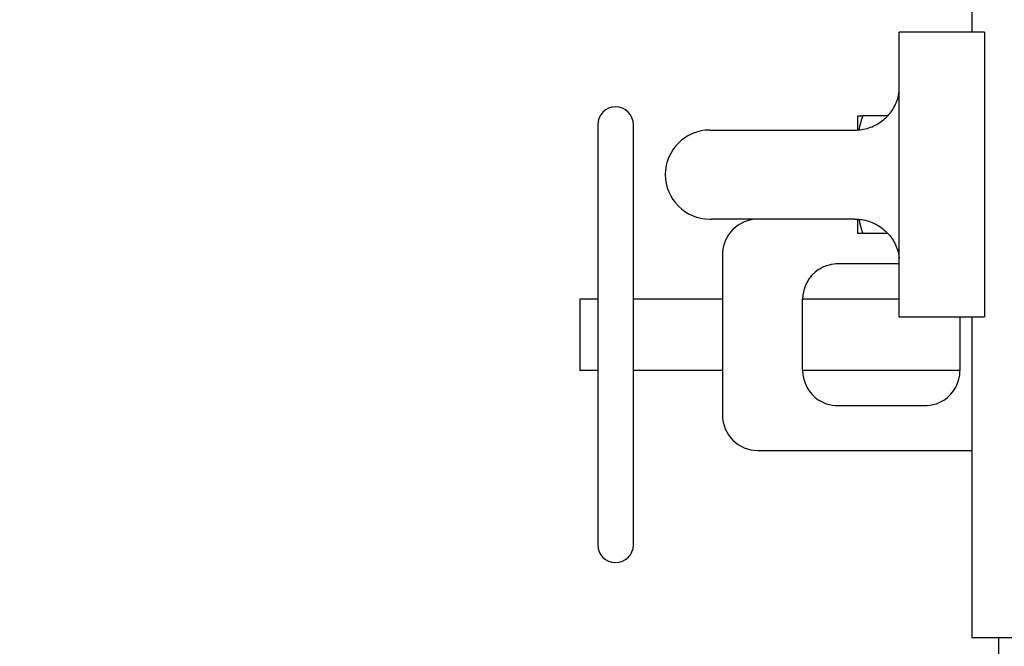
# Model space of a CAD drawing. Header units: inches. Extents: x 36 to 1719, y -84 to 1122.
# Tile 463 of 550: x 662.78 to 669.7, y 799.18 to 803.58. Entities that reach past the tile are written whole.
import ezdxf

# ---------------------------------------------------------------- set-up
doc = ezdxf.new("R2010")
doc.units = ezdxf.units.IN
doc.header["$LTSCALE"] = 48
doc.header["$MEASUREMENT"] = 0
doc.layers.add('Dimension (ANSI)', color=7, linetype='Continuous', lineweight=25)
doc.layers.add('Visible (ANSI)', color=7, linetype='Continuous', lineweight=30)
doc.styles.add('Note Text (ANSI)', font='tahoma.ttf')
doc.dimstyles.new('Architectural (ANSI)', dxfattribs={"dimscale": 48, "dimtxt": 0.125, "dimasz": 0.098425, "dimexe": 0.125, "dimexo": 0.0625, "dimgap": 0.031496, "dimtad": 0, "dimtih": 1, "dimtoh": 1, "dimdec": 4, "dimrnd": 1e-08, "dimzin": 3, "dimdsep": 46, "dimlunit": 4, "dimtxsty": 'Note Text (ANSI)', "dimcen": 0.09, "dimdle": 0.393701, "dimclrd": 256, "dimclre": 256, "dimclrt": 256, "dimadec": 0, "dimazin": 3, "dimtfac": 0.96, "dimtofl": 0, "dimtmove": 0, "dimatfit": 3, "dimfxl": 1, "dimfrac": 2, "dimtolj": 1, "dimtzin": 12, "dimlwd": -1, "dimlwe": -1, "dimarcsym": 0})

# ---------------------------------------------------------------- blocks, each defined once
blk = doc.blocks.new('*D22')
at = {"layer": 'Defpoints', "color": 0, "transparency": 16777216}
for p in [(711.0142, 998.5529), (618.7408, 762.9914), (748.9177, 762.9914)]:
    blk.add_point(p, dxfattribs=at)
at = {"layer": 'Dimension (ANSI)', "transparency": 16777216}
for p, q in [((708.0142, 998.5529), (612.7408, 998.5529)), ((618.7408, 993.8285), (618.7408, 898.0717)), ((618.7408, 767.7158), (618.7408, 887.4726)), ((745.9177, 762.9914), (612.7408, 762.9914))]:
    blk.add_line(p, q, dxfattribs=at)
for points in [[(617.9534, 993.8285), (619.5282, 993.8285), (618.7408, 998.5529)], [(617.9534, 767.7158), (619.5282, 767.7158), (618.7408, 762.9914)]]:
    blk.add_solid(points, dxfattribs=at)
at = {"layer": 'Dimension (ANSI)', "transparency": 16777216, "insert": (599.0182, 896.5599), "char_height": 6, "attachment_point": 1, "style": 'Note Text (ANSI)'}
blk.add_mtext('\\A1;19\'-7 9/16"', dxfattribs=at)

msp = doc.modelspace()

# ---------------------------------------------------------------- linework, layer by layer
at = {"layer": 'Visible (ANSI)'}
for p, q in [((669.46921, 806.4914), (669.46921, 803.4914)), ((669.55645, 803.4914), (668.95949, 803.4914)), ((668.95949, 802.50503), (668.95949, 803.4914)), ((669.55645, 803.4914), (669.55645, 801.4914)), ((668.66646, 802.90477), (668.66647, 802.90478)), ((668.87889, 802.90478), (668.70244, 802.90478)), ((666.84268, 802.8414), (666.84268, 799.8914)), ((667.09268, 799.8914), (667.09268, 802.8414)), ((667.62939, 802.8039), (667.64208, 802.8039)), ((667.64208, 802.8039), (668.1916, 802.8039)), ((668.1916, 802.8039), (668.64763, 802.8039)), ((668.95949, 802.47776), (668.95949, 802.50503)), ((668.95949, 801.4914), (668.95949, 802.47776)), ((667.62939, 802.1789), (667.64208, 802.1789)), ((668.1916, 802.1789), (667.64208, 802.1789)), ((668.64763, 802.1789), (668.1916, 802.1789)), ((668.66646, 802.07802), (668.66647, 802.07801)), ((668.87889, 802.07801), (668.70244, 802.07801)), ((667.71768, 801.9289), (667.71768, 801.3664)), ((668.53068, 801.8664), (668.95949, 801.8664)), ((666.71768, 801.6164), (666.71768, 801.1164)), ((666.84268, 801.6164), (666.71768, 801.6164)), ((667.71768, 801.6164), (667.09268, 801.6164)), ((668.28068, 801.1164), (668.28068, 801.6164)), ((668.95949, 801.6164), (668.28068, 801.6164)), ((668.95949, 801.4914), (669.55645, 801.4914)), ((669.38518, 801.4914), (669.38518, 801.1164)), ((669.46921, 801.4914), (669.46921, 799.2414)), ((667.71768, 801.3664), (667.71768, 800.8039)), ((666.84268, 801.1164), (666.71768, 801.1164)), ((667.71768, 801.1164), (667.09268, 801.1164)), ((669.38518, 801.1164), (668.28068, 801.1164)), ((669.13518, 800.8664), (668.53068, 800.8664)), ((667.96768, 800.5539), (669.46921, 800.5539)), ((669.46921, 799.2414), (675.55751, 799.2414)), ((669.65671, 799.2414), (669.65671, 794.8582))]:
    msp.add_line(p, q, dxfattribs=at)
for centre, radius, start, end in [((666.96768, 802.8414), 0.125, 0, 180), ((667.62939, 802.4914), 0.3125, 90, 270), ((667.96768, 801.9289), 0.25, 90, 180), ((668.53068, 801.6164), 0.25, 123.55731, 180), ((668.53068, 801.1164), 0.25, 180, 236.44269), ((669.13518, 801.1164), 0.25, 303.55731, 0), ((667.96768, 800.8039), 0.25, 180, 270), ((666.96768, 799.8914), 0.125, 180, 0)]:
    msp.add_arc(centre, radius, start, end, dxfattribs=at)
for major_axis, start_param, end_param in [((0, 0.41339), 0.006919, 0.7118302), ((0, -0.41339), 5.5713552, 6.2762663)]:
    msp.add_ellipse((668.66647, 802.4914), major_axis=major_axis, ratio=0.0039946, start_param=start_param, end_param=end_param, dxfattribs=at)
for points, knots in [([(668.64763, 802.8039), (668.68055, 802.8039), (668.71347, 802.80908), (668.77606, 802.82931), (668.80572, 802.84434), (668.85889, 802.88273), (668.8824, 802.90609), (668.92101, 802.95882), (668.93612, 802.98818), (668.95257, 803.03814), (668.95699, 803.05774), (668.95949, 803.07757)], [-1.5707963, -1.5707963, -1.5707963, -1.5707963, -1.2574383, -1.2574383, -0.9440803, -0.9440803, -0.6307222, -0.6307222, -0.3173642, -0.3173642, -0.1249156, -0.1249156, -0.1249156, -0.1249156]), ([(668.64763, 802.1789), (668.68055, 802.1789), (668.71347, 802.17371), (668.77606, 802.15349), (668.80572, 802.13846), (668.85889, 802.10006), (668.8824, 802.07671), (668.92101, 802.02398), (668.93612, 801.99461), (668.95257, 801.94466), (668.95699, 801.92506), (668.95949, 801.90522)], [-1.5707963, -1.5707963, -1.5707963, -1.5707963, -1.2574383, -1.2574383, -0.9440803, -0.9440803, -0.6307222, -0.6307222, -0.3173642, -0.3173642, -0.1249156, -0.1249156, -0.1249156, -0.1249156]), ([(668.39249, 801.82473), (668.41581, 801.8402), (668.46086, 801.86019), (668.50969, 801.8664), (668.53068, 801.8664)], [0, 0, 0, 0, 0.31988904, 0.55980581, 0.55980581, 0.55980581, 0.55980581]), ([(668.53068, 800.8664), (668.5027, 800.8664), (668.45396, 800.87469), (668.40998, 800.89646), (668.39249, 800.90806)], [-5.22744752, -5.22744752, -5.22744752, -5.22744752, -4.90755848, -4.66764171, -4.66764171, -4.66764171, -4.66764171]), ([(669.27337, 800.90806), (669.25588, 800.89646), (669.21191, 800.87469), (669.16317, 800.8664), (669.13518, 800.8664)], [0, 0, 0, 0, 0.23991678, 0.55980581, 0.55980581, 0.55980581, 0.55980581])]:
    msp.add_open_spline(points, degree=3, knots=knots, dxfattribs=at)
for points, weights in [([(668.66647, 802.90478), (668.66647, 802.90478), (668.70244, 802.90478)], [1.00105680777, 1.0427312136, 1.01001874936]), ([(668.70244, 802.90478), (668.68488, 802.85246), (668.67573, 802.80516)], [1.01001874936, 1.02540035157, 1.02433547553]), ([(668.67573, 802.17764), (668.68488, 802.13034), (668.70244, 802.07801)], [1.02433547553, 1.02540035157, 1.01001874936]), ([(668.70244, 802.07801), (668.66647, 802.07801), (668.66647, 802.07801)], [1.01001874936, 1.0427312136, 1.00105680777])]:
    msp.add_rational_spline(points, weights, degree=2, dxfattribs=at)

# ---------------------------------------------------------------- dimensions: what is measured, and where the dimension line sits
at = {"layer": 'Dimension (ANSI)'}
dim = msp.add_linear_dim(base=(618.7408, 762.9914), p1=(711.01418, 998.5529), p2=(748.91768, 762.9914), angle=270, dimstyle='Architectural (ANSI)', override={"dimgap": 0.031496, "dimdec": 4, "dimlfac": 1, "dimtol": 0, "dimlim": 0, "dimtp": 0, "dimtm": 0, "dimtdec": 2, "dimatfit": 1}, dxfattribs=at)
dim.commit()
dim.dimension.update_dxf_attribs({"geometry": '*D22', "text_midpoint": (618.7408, 892.77215), "dimtype": 160})

doc.saveas('drawing.dxf')
